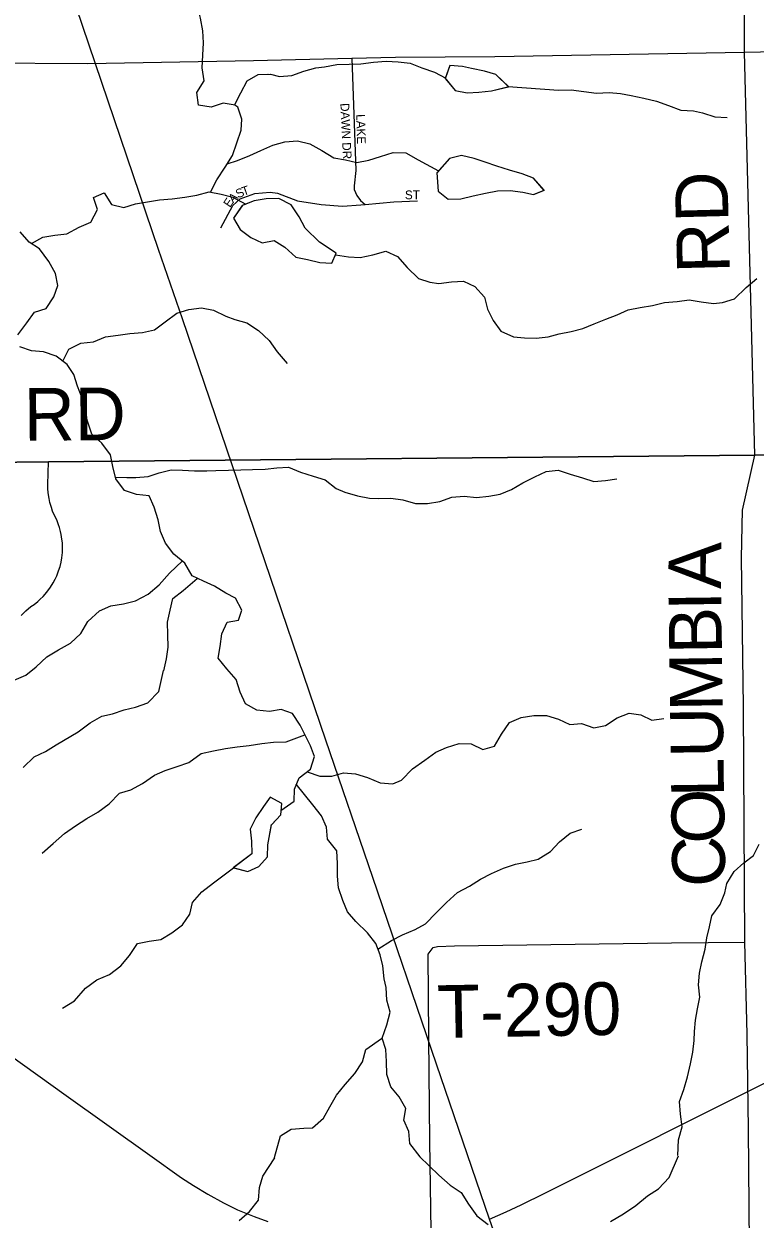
# Model space of a CAD drawing. Extents: x 1985906 to 2277390, y 930619 to 1324581.
# Drawn here: x 2123179 to 2127337, y 1138531 to 1145329 of the extents above; entities that cross this region are included whole.
import ezdxf

# ---------------------------------------------------------------- set-up
doc = ezdxf.new("R2010")
doc.units = 0
for name, color, linetype in [('GM_X_County_Road', 7, 'Continuous'), ('GM_X_County_Road_Text', 7, 'Continuous'), ('GM_X_Minor_Lake', 7, 'Continuous'), ('GM_X_Minor_River', 7, 'Continuous'), ('GM_X_Rail_Line', 7, 'Continuous'), ('GM_X_Township', 7, 'Continuous'), ('GM_X_Township_Road', 7, 'Continuous'), ('GM_X_Township_Road_Text', 7, 'Continuous'), ('GM_X_Township_Subdivision', 7, 'Continuous'), ('GM_X_Township_Subdivision_Text', 7, 'Continuous')]:
    doc.layers.add(name, color=color, linetype=linetype)

msp = doc.modelspace()

# ---------------------------------------------------------------- linework, layer by layer
at = {"layer": 'GM_X_County_Road'}
for points in [[(2127335.9, 1142876.6), (2127278, 1145169.5), (2127271.4, 1146659.1), (2127262.7, 1147504.2), (2127254.1, 1147704.9), (2127227.7, 1147831.3), (2127167.2, 1147959.6), (2127026.3, 1148160), (2126897.6, 1148340.3), (2126845.1, 1148446.6), (2126820.7, 1148556.9), (2126811.7, 1148894.1), (2126835.4, 1149703.1), (2126828.6, 1151415.6), (2126824.5, 1152438), (2126824.2, 1153685.6), (2126812, 1154284.2)], [(2127278, 1145169.5), (2127820.9, 1145181), (2129169, 1145198.9), (2130282.9, 1145240.7), (2130292.6, 1145240.7)], [(2124184.9, 1142847.2), (2127335.9, 1142876.6)], [(2127334.4, 1135090.2), (2127299.1, 1139042.6), (2127291.4, 1139582.6), (2127279.8, 1140106.5), (2127271.6, 1141445.6), (2127260.9, 1142292.7), (2127266.1, 1142563.7), (2127335.9, 1142876.6)], [(2127335.9, 1142876.6), (2129323.6, 1142901.5)], [(2113092.4, 1142777.3), (2116654.7, 1142786.9), (2118848.5, 1142799.2), (2120259.1, 1142805.3), (2123319.4, 1142839.1), (2124184.9, 1142847.2)]]:
    msp.add_lwpolyline(points, dxfattribs=at)
at = {"layer": 'GM_X_Minor_Lake'}
for points in [[(2125936.4, 1144970.8), (2125863.2, 1145042.5), (2125799.2, 1145061), (2125725, 1145075.4), (2125672.9, 1145087.8), (2125600.8, 1145092.2), (2125574.2, 1145017)], [(2125935.2, 1144972), (2125863.2, 1145042.5), (2125799.2, 1145061), (2125725, 1145075.4), (2125672.9, 1145087.8), (2125600.8, 1145092.2), (2125575.2, 1145019.6)], [(2125572.1, 1145023.2), (2125632.2, 1144951.4), (2125700.3, 1144937), (2125766.5, 1144940.6), (2125838.7, 1144948.3), (2125930.1, 1144970.8)], [(2125575.2, 1145019.6), (2125632.2, 1144951.4), (2125700.3, 1144937), (2125766.5, 1144940.6), (2125838.7, 1144948.3), (2125935.2, 1144972)], [(2126137.9, 1144382.8), (2126076.9, 1144452.8), (2126012.9, 1144477.2), (2125940.8, 1144497.7), (2125868.7, 1144520.2), (2125802.6, 1144542.7), (2125740.5, 1144563.1), (2125668.4, 1144581.6), (2125600.1, 1144563.9), (2125528.2, 1144481.8)], [(2126138.3, 1144382.3), (2126076.9, 1144452.8), (2126012.9, 1144477.2), (2125940.8, 1144497.7), (2125868.7, 1144520.2), (2125802.6, 1144542.7), (2125740.5, 1144563.1), (2125668.4, 1144581.6), (2125600.1, 1144563.9), (2125530.1, 1144484.1)], [(2125528, 1144484.1), (2125535, 1144377.4), (2125591, 1144332.9), (2125663.2, 1144334.6), (2125733.5, 1144352.2), (2125803.7, 1144365.9), (2125872, 1144379.6), (2125944.2, 1144381.2), (2126016.4, 1144372.8), (2126076.4, 1144358.4), (2126139.3, 1144383.4)], [(2125528.2, 1144481.8), (2125535, 1144377.4), (2125591, 1144332.9), (2125663.2, 1144334.6), (2125733.5, 1144352.2), (2125803.7, 1144365.9), (2125872, 1144379.6), (2125944.2, 1144381.2), (2126016.4, 1144372.8), (2126076.4, 1144358.4), (2126137.9, 1144382.8)], [(2124421, 1144297), (2124371.1, 1144225.2), (2124408.8, 1144160.8), (2124468.8, 1144114.2), (2124534.8, 1144083.7), (2124603.1, 1144097.4), (2124663, 1144058.9), (2124724.9, 1144002.3), (2124791.1, 1143989.9), (2124861.2, 1143971.4), (2124929.3, 1143969), (2124955.7, 1144025.1), (2124859.6, 1144088.1)], [(2124419.6, 1144295), (2124371.1, 1144225.2), (2124408.8, 1144160.8), (2124468.8, 1144114.2), (2124534.8, 1144083.7), (2124603.1, 1144097.4), (2124663, 1144058.9), (2124724.9, 1144002.3), (2124791.1, 1143989.9), (2124861.2, 1143971.4), (2124929.3, 1143969), (2124955.7, 1144025.1), (2124860.1, 1144087.8)], [(2124859.6, 1144088.1), (2124777.9, 1144166.7), (2124744.1, 1144231.2), (2124698.3, 1144299.8), (2124628.3, 1144336.3), (2124556.1, 1144334.7), (2124487.9, 1144323), (2124421, 1144297)], [(2124860.2, 1144087.6), (2124777.9, 1144166.7), (2124744.1, 1144231.2), (2124698.3, 1144299.8), (2124628.3, 1144336.3), (2124556.1, 1144334.7), (2124487.9, 1144323), (2124421.6, 1144297.3)], [(2124590.6, 1140777), (2124641, 1140830.9), (2124645.3, 1140895.2), (2124579.3, 1140931.7), (2124541, 1140877.7), (2124498.5, 1140813.6), (2124466.1, 1140749.5), (2124473.8, 1140681.2), (2124475.4, 1140608.9), (2124369.8, 1140528.4)], [(2124587.3, 1140773.4), (2124641, 1140830.9), (2124645.3, 1140895.2), (2124579.3, 1140931.7), (2124541, 1140877.7), (2124498.5, 1140813.6), (2124466.1, 1140749.5), (2124473.8, 1140681.2), (2124475.4, 1140608.9), (2124371.4, 1140529.5)], [(2124367.7, 1140530.5), (2124452.9, 1140508.6), (2124515.2, 1140536.3), (2124563.6, 1140592.3), (2124565.9, 1140660.6), (2124587.6, 1140775.4)], [(2124371.4, 1140529.5), (2124452.9, 1140508.6), (2124515.2, 1140536.3), (2124563.6, 1140592.3), (2124565.9, 1140660.6), (2124587.3, 1140773.4)]]:
    msp.add_lwpolyline(points, dxfattribs=at)
at = {"layer": 'GM_X_Minor_River'}
for points in [[(2124380.4, 1144866.6), (2124312.2, 1144878.4), (2124244.1, 1144856.1), (2124171.8, 1144867.8), (2124161.5, 1144940.1), (2124203.3, 1145006.5), (2124192.9, 1145078.8), (2124196.6, 1145151.1), (2124200.3, 1145221.4), (2124195.9, 1145289.7), (2124183.6, 1145362), (2124167.2, 1145422.2), (2124182.1, 1145527.2)], [(2124377.5, 1144866.7), (2124412.2, 1144937), (2124448, 1145005.4), (2124512, 1145041.8), (2124582.2, 1145044.1), (2124632.4, 1145030.2), (2124702.6, 1145036.5), (2124770.6, 1145060.8), (2124838.7, 1145079.1), (2124888.9, 1145085.3), (2124959, 1145097.6), (2125029.2, 1145099.9), (2125095.4, 1145102.2), (2125167.5, 1145112.5), (2125239.7, 1145116.8), (2125307.9, 1145113), (2125376.1, 1145105.2), (2125442.4, 1145079.3), (2125514.8, 1145055.5), (2125579.1, 1145021.6)], [(2124565.5, 1145043.8), (2124568.1, 1145044)], [(2125932.2, 1144972.9), (2126219.2, 1144951.6), (2126291.4, 1144953.8), (2126363.7, 1144944.1), (2126435.9, 1144936.3), (2126508.1, 1144938.6), (2126572.3, 1144932.8), (2126632.6, 1144923), (2126704.8, 1144907.2), (2126777.1, 1144889.3), (2126845.4, 1144865.5), (2126915.8, 1144839.6), (2126988, 1144835.9), (2127038.2, 1144824), (2127108.5, 1144800.2), (2127178.7, 1144796.4)], [(2124239.5, 1144371.5), (2124276.1, 1144442.4), (2124323.9, 1144514.9), (2124365.7, 1144581.3), (2124389.5, 1144653.7), (2124415.2, 1144724.1), (2124418.9, 1144788.4), (2124396.5, 1144856.6), (2124378, 1144866.7)], [(2124335.6, 1144533.2), (2124394, 1144553.3), (2124464, 1144581.7), (2124526.1, 1144610), (2124594.1, 1144640.4), (2124662.2, 1144658.7), (2124734.4, 1144665), (2124804.7, 1144647.2), (2124873, 1144609.2), (2124941.4, 1144567.3), (2125007.7, 1144555.5), (2125071.9, 1144541.7), (2125140.1, 1144554), (2125206.2, 1144574.3), (2125278.3, 1144598.7), (2125350.5, 1144596.9), (2125420.8, 1144557), (2125537.4, 1144493.5)], [(2123222.9, 1144081.1), (2123286.9, 1144115.4), (2123355, 1144127.7), (2123423.2, 1144136), (2123493.2, 1144172.4), (2123559.2, 1144200.8), (2123597, 1144273.2), (2123574.6, 1144341.4), (2123634.7, 1144367.8), (2123677.1, 1144301.6), (2123747.4, 1144285.8), (2123813.5, 1144306.1), (2123881.6, 1144316.4), (2123949.7, 1144328.7), (2124021.9, 1144335), (2124094.1, 1144343.3), (2124162.2, 1144355.6), (2124232.3, 1144373.9), (2124300.6, 1144360.1), (2124366.9, 1144344.3), (2124440.5, 1144304.4)], [(2123145.1, 1143560.6), (2123194.9, 1143629), (2123238.7, 1143689.4), (2123304.8, 1143709.8), (2123348.6, 1143776.2), (2123372.4, 1143840.6), (2123358, 1143908.8), (2123321.6, 1143977), (2123267.1, 1144049.1), (2123208.8, 1144087), (2123158.4, 1144147.1)], [(2124951.3, 1144016), (2125024.3, 1144005.2), (2125090.5, 1144001.4), (2125162.7, 1144015.8), (2125236.8, 1144036.1), (2125303.1, 1144006.2), (2125359.6, 1143944.2), (2125424, 1143882.1), (2125488.3, 1143860.3), (2125538.5, 1143852.4), (2125610.7, 1143862.7), (2125678.8, 1143867), (2125743.2, 1143835.1), (2125797.6, 1143775), (2125816, 1143706.8), (2125848.4, 1143642.6), (2125890.8, 1143582.5), (2125963.1, 1143548.7), (2126025.3, 1143542.9), (2126091.5, 1143541.1), (2126159.7, 1143549.4), (2126223.8, 1143565.7), (2126291.9, 1143580), (2126358, 1143596.3), (2126422.1, 1143622.6), (2126488.1, 1143649), (2126552.2, 1143675.3), (2126616.2, 1143703.7), (2126684.4, 1143716), (2126754.5, 1143728.3), (2126822.6, 1143744.6), (2126894.8, 1143750.9), (2126963, 1143759.2), (2127031.2, 1143749.4), (2127101.5, 1143739.6), (2127151.6, 1143743.8), (2127219.7, 1143766.1), (2127287.5, 1143830.7), (2127347.5, 1143881.1)], [(2123400, 1143411.7), (2123434.3, 1143479.2), (2123502.3, 1143513.6), (2123574.5, 1143521.9), (2123642.5, 1143550.3), (2123714.7, 1143558.6), (2123780.8, 1143568.9), (2123853, 1143573.2), (2123921.1, 1143589.5), (2123983.1, 1143633.9), (2124049.1, 1143684.3), (2124117.2, 1143704.7), (2124189.3, 1143715), (2124257.6, 1143701.2), (2124327.9, 1143667.3), (2124378.2, 1143647.4), (2124446.5, 1143629.5), (2124512.8, 1143585.6), (2124573.3, 1143527.6), (2124619.7, 1143463.4), (2124676.2, 1143397.4)], [(2124809.7, 1141222.4), (2124750.1, 1141340.8), (2124705.6, 1141407), (2124641.4, 1141428.8), (2124575.2, 1141418.6), (2124503, 1141426.3), (2124438.6, 1141462.2), (2124408.2, 1141528.4), (2124385.8, 1141600.6), (2124333.4, 1141660.7), (2124283, 1141720.8), (2124294.7, 1141787.1), (2124304.4, 1141859.5), (2124334.1, 1141925.8), (2124400.3, 1141938.1), (2124418.1, 1141994.4), (2124381.6, 1142062.6), (2124327.4, 1142090.5), (2124263, 1142130.5), (2124200.7, 1142160.4), (2124136.3, 1142190.3), (2124093.9, 1142262.4), (2124031.5, 1142312.4), (2123985, 1142376.5), (2123956.6, 1142442.7), (2123942.3, 1142508.9), (2123919.9, 1142581.2), (2123891.5, 1142645.3), (2123819.3, 1142653.1), (2123751, 1142674.9), (2123702.5, 1142741.1), (2123684.1, 1142811.3), (2123671.8, 1142877.5), (2123621.3, 1142943.6), (2123564.9, 1142995.6), (2123542.6, 1143063.9), (2123522.2, 1143132.1), (2123509.8, 1143200.3), (2123483.4, 1143268.5), (2123463, 1143334.7), (2123424.7, 1143392.8), (2123362.3, 1143438.8), (2123289.9, 1143464.7), (2123221.7, 1143470.4), (2123155.4, 1143492.3)], [(2123698.5, 1142751.1), (2123764.7, 1142749.3), (2123814.8, 1142749.5), (2123885, 1142755.8), (2123949.1, 1142776.1), (2124017.2, 1142792.4), (2124081.4, 1142790.6), (2124149.6, 1142786.9), (2124219.8, 1142787.1), (2124269.9, 1142789.3), (2124342.1, 1142791.6), (2124412.3, 1142793.8), (2124478.5, 1142794.1), (2124550.7, 1142796.3), (2124616.8, 1142804.6), (2124683, 1142808.9), (2124751.3, 1142779), (2124823.6, 1142757.2), (2124891.9, 1142735.3), (2124954.3, 1142687.3), (2125004.6, 1142665.4), (2125076.9, 1142645.6), (2125145.1, 1142631.8), (2125195.3, 1142630), (2125265.5, 1142632.2), (2125333.7, 1142622.4), (2125406, 1142600.6), (2125474.2, 1142600.8), (2125544.3, 1142613.1), (2125612.4, 1142637.5), (2125682.6, 1142643.8), (2125752.8, 1142636), (2125823, 1142642.3), (2125887.1, 1142654.6), (2125951.2, 1142680.9), (2126017.2, 1142719.3), (2126085.2, 1142753.7), (2126149.2, 1142784.1), (2126217.4, 1142790.3), (2126285.7, 1142768.5), (2126356, 1142746.6), (2126420.3, 1142726.8), (2126486.4, 1142733.1), (2126550.6, 1142741.3)], [(2123124.3, 1141596.1), (2123190.3, 1141624.4), (2123248.3, 1141672.9), (2123310.2, 1141729.3), (2123376.2, 1141769.7), (2123444.2, 1141806.1), (2123502.1, 1141862.6), (2123541.9, 1141931), (2123609.8, 1141991.5), (2123673.8, 1142019.9), (2123746, 1142030.2), (2123814.1, 1142048.5), (2123886.1, 1142084.9), (2123948, 1142139.4), (2124007.9, 1142205.9), (2124081.4, 1142274.8)], [(2123974.4, 1141649.4), (2123990.2, 1141717.7), (2123999.9, 1141784), (2123997.5, 1141854.3), (2123995.2, 1141926.6), (2124010.9, 1141995), (2124026.6, 1142061.3), (2124084.6, 1142105.7), (2124165.1, 1142174.2)], [(2123174.7, 1141100.2), (2123236.6, 1141160.6), (2123302.7, 1141191), (2123362.7, 1141229.4), (2123486.7, 1141302.1), (2123556.6, 1141354.6), (2123622.6, 1141391), (2123682.7, 1141405.3), (2123748.8, 1141427.6), (2123812.9, 1141441.9), (2123883, 1141468.3), (2123946.9, 1141532.8), (2123972.3, 1141650.8)], [(2124789, 1141074.9), (2124861.8, 1141050), (2124930, 1141050.3), (2124996.1, 1141068.6), (2125064.3, 1141062.8), (2125132.6, 1141043), (2125204.9, 1141013.1), (2125277.1, 1141007.3), (2125327.2, 1141027.6), (2125389.1, 1141092.1), (2125459, 1141140.6), (2125521, 1141187), (2125583, 1141213.3), (2125655.1, 1141235.7), (2125723.3, 1141233.9), (2125789.7, 1141202), (2125855.8, 1141220.3), (2125895.6, 1141288.8), (2125941.4, 1141355.2), (2126007.4, 1141383.6), (2126079.6, 1141395.9), (2126151.8, 1141396.1), (2126220.1, 1141374.3), (2126284.4, 1141344.4), (2126350.6, 1141350.7), (2126420.9, 1141324.8), (2126487, 1141339.1), (2126553, 1141381.5), (2126621.1, 1141407.9), (2126687.3, 1141400.1), (2126749.6, 1141368.2), (2126817.7, 1141378.5)], [(2123283.4, 1140612.5), (2123345.3, 1140666.9), (2123409.2, 1140723.4), (2123473.2, 1140767.8), (2123537.1, 1140810.2), (2123599.1, 1140844.6), (2123663.1, 1140893), (2123723, 1140953.5), (2123787.1, 1140971.8), (2123853.1, 1141008.2), (2123921.1, 1141056.7), (2123983.1, 1141083), (2124051.2, 1141105.3), (2124117.3, 1141127.7), (2124187.2, 1141180.1), (2124257.4, 1141194.4), (2124325.5, 1141206.8), (2124391.6, 1141217), (2124459.8, 1141225.3), (2124532, 1141235.6), (2124598.1, 1141243.9), (2124670.3, 1141246.2), (2124777.6, 1141284.9)], [(2124640, 1140854.9), (2124716, 1140908.9), (2124717.7, 1140977.2), (2124743.5, 1141041.6), (2124809.4, 1141090), (2124831.1, 1141162.4), (2124809.5, 1141222.5)], [(2125432.9, 1138885.3), (2125373, 1138960.9), (2125368.7, 1139029.2), (2125340.3, 1139093.4), (2125352, 1139159.7), (2125313.6, 1139225.8), (2125265.2, 1139283.9), (2125242.8, 1139354.1), (2125240.5, 1139426.4), (2125238.1, 1139494.7), (2125215.8, 1139560.9), (2125243.5, 1139635.3), (2125261.2, 1139707.7), (2125242.8, 1139775.9), (2125238.5, 1139848.2), (2125228.2, 1139898.4), (2125219.8, 1139970.7), (2125205.5, 1140034.9), (2125181.1, 1140099.1), (2125132.7, 1140159.2), (2125066.2, 1140223.2), (2125019.8, 1140279.3), (2124993.5, 1140343.5), (2124969, 1140415.7), (2124962.7, 1140481.9), (2124962.4, 1140554.2), (2124958, 1140626.5), (2124905.6, 1140692.6), (2124899.2, 1140760.9), (2124870.8, 1140825.1), (2124822.4, 1140887.2), (2124728, 1141005.6)], [(2125192.5, 1140066.4), (2125269.3, 1140115.5), (2125331.3, 1140147.8), (2125403.4, 1140178.2), (2125463.4, 1140210.6), (2125523.3, 1140273.1), (2125583.2, 1140331.6), (2125645.1, 1140388), (2125713.1, 1140424.4), (2125775.1, 1140464.8), (2125839.1, 1140497.2), (2125907.2, 1140527.6), (2125975.3, 1140549.9), (2126041.4, 1140562.2), (2126103.5, 1140578.5), (2126173.5, 1140620.9), (2126225.4, 1140677.3), (2126285.3, 1140725.8), (2126351.4, 1140748.1)], [(2126898.5, 1138893.3), (2126901.2, 1138982.6), (2126923, 1139054.9), (2126912.6, 1139127.2), (2126908.2, 1139199.5), (2126932, 1139267.9), (2126953.7, 1139340.3), (2126969.4, 1139414.6), (2126983.1, 1139481), (2126990.8, 1139547.3), (2126992.6, 1139597.5), (2126998.3, 1139661.8), (2127010.1, 1139726.1), (2127023.8, 1139792.5), (2127015.4, 1139862.7), (2127021.1, 1139929), (2127034.9, 1139993.3), (2127052.6, 1140065.7), (2127062.3, 1140130), (2127078.1, 1140192.4), (2127091.8, 1140256.7), (2127139.6, 1140321.1), (2127165.4, 1140387.5), (2127177.2, 1140439.8), (2127219, 1140508.2), (2127272.9, 1140556.6), (2127328.9, 1140599), (2127360.6, 1140663.4)], [(2123397.8, 1139731.1), (2123465.8, 1139771.5), (2123529.7, 1139844.1), (2123593.6, 1139892.5), (2123665.7, 1139922.9), (2123729.6, 1139971.3), (2123779.5, 1140029.8), (2123825.3, 1140098.2), (2123891.4, 1140112.5), (2123957.6, 1140120.8), (2124019.6, 1140159.2), (2124081.5, 1140205.6), (2124123.4, 1140266), (2124137.1, 1140332.3), (2124191, 1140392.8), (2124256.9, 1140443.2), (2124371.9, 1140528.4)], [(2124603.9, 1138880.9), (2124638.7, 1139004.5), (2124698.7, 1139042.9), (2124770.9, 1139047.1), (2124821.1, 1139049.3), (2124883, 1139105.8), (2124918.8, 1139170.2), (2124956.6, 1139236.6), (2125006.4, 1139297.1), (2125060.3, 1139359.5), (2125104.1, 1139425.9), (2125123.8, 1139496.3), (2125213.3, 1139557.5)], [(2124402.6, 1138522.8), (2124461.7, 1138573.9), (2124513.1, 1138639.2), (2124518.3, 1138711.3), (2124537.5, 1138775.1), (2124606.7, 1138880)], [(2125428.7, 1138887.4), (2125538.1, 1138781.1), (2125603.4, 1138723.8), (2125665, 1138682.5), (2125708, 1138615.5), (2125755.1, 1138548.5), (2125818.5, 1138499.2)], [(2126515.9, 1138516.6), (2126589, 1138561.5), (2126658.2, 1138608.4), (2126725.4, 1138663.3), (2126788.4, 1138702.3), (2126847.8, 1138767.5), (2126902.2, 1138890.4)]]:
    msp.add_lwpolyline(points, dxfattribs=at)
at = {"layer": 'GM_X_Rail_Line'}
for points in [[(2125826.9, 1138530.8), (2125524.7, 1139412.3), (2125162.9, 1140473.4), (2124895.9, 1141255), (2124080.3, 1143651.7), (2123944.6, 1144046.9), (2123226, 1146166.3), (2123172.1, 1146323.5), (2123136.6, 1146445.7), (2123109.7, 1146548), (2123091.4, 1146636.3), (2123079, 1146708.4), (2123059.6, 1146870.5), (2123051, 1146967.4), (2123046.1, 1147060), (2123045.4, 1147897.2), (2123028.9, 1148285.2), (2123020.8, 1148392.4), (2123004.2, 1148603.4), (2122972.5, 1148922.9), (2122941.7, 1149160.3)], [(2117010.2, 1143831), (2117318.4, 1143607.8), (2119431.8, 1142092), (2119773.6, 1141847.4), (2119855.3, 1141785), (2120142.6, 1141583.1), (2121125.9, 1140876.5), (2121440.5, 1140652.2), (2122451.5, 1139926.9), (2123418.7, 1139234.7), (2123894.6, 1138894.5), (2124075.1, 1138766.3), (2124144, 1138721.5), (2124224.1, 1138672.3), (2124313.3, 1138624.2), (2124394.5, 1138584.2), (2124487.9, 1138545.7), (2124565.9, 1138518)], [(2125826.9, 1138530.8), (2125920.9, 1138572.4), (2126007.4, 1138611.4), (2126142, 1138678.2), (2126474.7, 1138844.3), (2127765.1, 1139491.6)], [(2127360.9, 1136377.4), (2127087.5, 1136674.2), (2126561.6, 1137247.2), (2126417.1, 1137405.8), (2126292.3, 1137567.8), (2126198.5, 1137703.7), (2126108.7, 1137850.6), (2126059.1, 1137945.6), (2126023, 1138015.6), (2125985.1, 1138098.3), (2125943.7, 1138203.3), (2125890.7, 1138341.4), (2125860.9, 1138433), (2125826.9, 1138530.8)]]:
    msp.add_lwpolyline(points, dxfattribs=at)
at = {"layer": 'GM_X_Township'}
for points in [[(2139795.7, 1143054.9), (2135286.4, 1142976.3), (2133817.9, 1142950.4), (2132555.8, 1142928.1), (2131997.1, 1142931), (2131452.7, 1142910.2), (2129353.4, 1142890), (2127335.9, 1142876.6), (2123319.4, 1142839.1), (2120259.1, 1142805.3), (2118848.4, 1142799.2), (2116654.7, 1142786.8), (2113092.4, 1142777.3), (2113093.1, 1145116.7), (2113139.2, 1149689.6)], [(2113013.5, 1120998.4), (2113067, 1126004.1), (2113071.5, 1129190.6), (2113088.8, 1134094.8), (2113074.8, 1137306), (2113092.4, 1142777.3), (2116654.7, 1142786.8), (2118848.4, 1142799.2), (2120259.1, 1142805.3), (2123319.4, 1142839.1), (2127335.9, 1142876.6), (2129353.4, 1142890), (2131452.7, 1142910.2), (2131997.1, 1142931), (2132555.8, 1142928.1), (2133817.9, 1142950.4), (2135286.4, 1142976.3), (2139795.7, 1143054.9), (2139821.3, 1140616.2), (2139800.5, 1129668.5), (2139793.2, 1125847.3), (2139773.1, 1121339.9)]]:
    msp.add_lwpolyline(points, dxfattribs=at)
at = {"layer": 'GM_X_Township_Road'}
for points in [[(2118800.5, 1145101.9), (2120120.6, 1145095.5), (2121076.1, 1145098.2), (2122065.7, 1145105), (2122939.1, 1145107.4), (2123542.1, 1145105), (2124485.6, 1145121.6), (2125043.5, 1145134.3), (2125292.9, 1145139.9), (2125857.8, 1145143.5), (2127278, 1145169.5)], [(2125509.4, 1137435.4), (2125488.4, 1138973.4), (2125482.5, 1139563.6), (2125479, 1140037.4), (2125507, 1140075.6)], [(2125507, 1140075.6), (2125531, 1140081.6), (2125627.1, 1140085.9), (2126862.4, 1140101.4)], [(2126862.4, 1140101.4), (2126862.7, 1140101.4), (2127279.8, 1140106.5)]]:
    msp.add_lwpolyline(points, dxfattribs=at)
at = {"layer": 'GM_X_Township_Subdivision'}
for points in [[(2125043.5, 1145134.3), (2125067.2, 1144495.1), (2125057.7, 1144408.7), (2125057.8, 1144386.6), (2125072, 1144352.6), (2125094.2, 1144324.5), (2125120.7, 1144302.8)], [(2124299.7, 1144170), (2124367.1, 1144296.9), (2124409, 1144335.2), (2124493, 1144363.8), (2124579.1, 1144372.2), (2124621.2, 1144366.4), (2124735.6, 1144322.8), (2124870, 1144301.4), (2124990.2, 1144291.9), (2125094.4, 1144300.5), (2125120.7, 1144302.8), (2125282.6, 1144317.5), (2125416.8, 1144322.1)], [(2123163.3, 1141965), (2123190.1, 1141991.3), (2123218.9, 1142015.3), (2123236.6, 1142027.6), (2123258.2, 1142044.8), (2123272.3, 1142057.4), (2123288.1, 1142073.1), (2123308.6, 1142096.4), (2123329.5, 1142124.5), (2123345.8, 1142150.6), (2123357, 1142171.5), (2123365.9, 1142190.8), (2123376.4, 1142217.8), (2123384.3, 1142243.1), (2123390.1, 1142267.3), (2123394.6, 1142292.6), (2123397.8, 1142323.4), (2123398.6, 1142352.6), (2123397.7, 1142377.3), (2123395.5, 1142399.2), (2123391.4, 1142425), (2123387.6, 1142442.4), (2123381.8, 1142464), (2123376.5, 1142480.4), (2123367.8, 1142503.3), (2123360.1, 1142520.7), (2123350, 1142540.5), (2123342.3, 1142558.5), (2123335, 1142578.7), (2123326.6, 1142607.1), (2123321.7, 1142628.9), (2123316.8, 1142661.2), (2123314.7, 1142685.8), (2123314.3, 1142708.8), (2123319.4, 1142839.1)]]:
    msp.add_lwpolyline(points, dxfattribs=at)

# ---------------------------------------------------------------- texts
at = {"layer": 'GM_X_County_Road_Text'}
for s, rotation, p in [('RD', 91.48257, (2127194.5, 1143914.6)), ('RD', 0.49554, (2123179.9, 1142957.6)), ('A', 89.69763, (2127144.2, 1142114.7)), ('I', 90.75725, (2127145.8, 1141993)), ('B', 90.80793, (2127149.3, 1141746.7)), ('M', 90.81001, (2127153.9, 1141421.1)), ('U', 90.80919, (2127157.6, 1141157.2)), ('L', 90.80798, (2127160.8, 1140932.8)), ('O', 90.80919, (2127164.5, 1140668.8)), ('C', 90.80793, (2127168, 1140422.4))]:
    msp.add_text(s, height=300, rotation=rotation, dxfattribs=at).set_placement(p)
at = {"layer": 'GM_X_Township_Road_Text'}
msp.add_text('T-290', height=300, rotation=1.05625, dxfattribs=at).set_placement((2125531.3, 1139560.5))
at = {"layer": 'GM_X_Township_Subdivision_Text'}
for s, rotation, p in [('DAWN DR', 272.60122, (2124978.8, 1144877.8)), ('LAKE', 271.54737, (2125069.1, 1144815.5)), ('A', 42.85144, (2124368.7, 1144308)), ('S', 26.05186, (2124397.7, 1144335.8)), ('T', 19.17788, (2124427.9, 1144350.6)), ('ST', 0.00001, (2125345.7, 1144331.9)), ('E', 55.787, (2124350.8, 1144281.2))]:
    msp.add_text(s, height=50, rotation=rotation, dxfattribs=at).set_placement(p)

doc.saveas('drawing.dxf')
